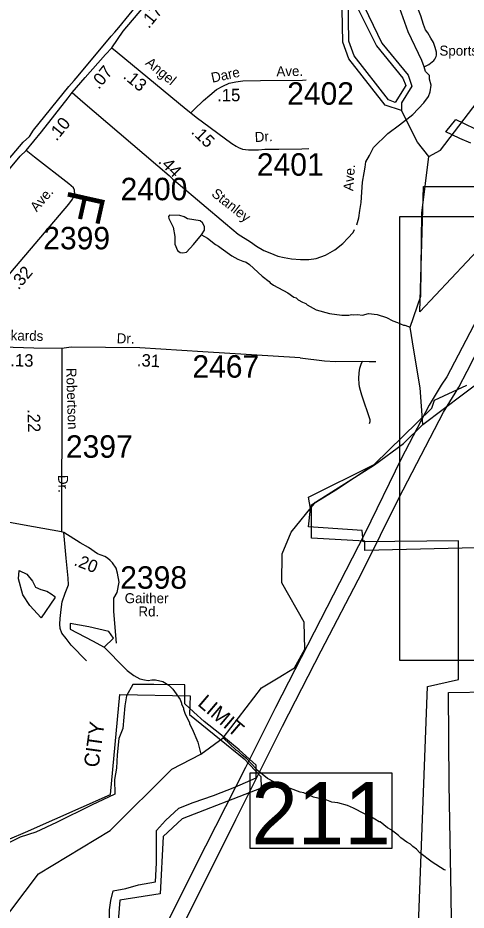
# Model space of a CAD drawing. Extents: x 1551653 to 1702041, y 811336 to 920032.
# Drawn here: x 1653503 to 1656449, y 863021 to 868888 of the extents above; entities that cross this region are included whole.
import ezdxf

# ---------------------------------------------------------------- set-up
doc = ezdxf.new("R2010")
doc.units = 0
for name, color, linetype in [('Old_Level_11', 7, 'Continuous'), ('Old_Level_17', 7, 'Continuous'), ('Old_Level_19', 7, 'Continuous'), ('Old_Level_22', 7, 'Continuous'), ('Old_Level_28', 7, 'Continuous'), ('Old_Level_3', 7, 'Continuous'), ('Old_Level_31', 7, 'Continuous'), ('Old_Level_32', 7, 'Continuous'), ('Old_Level_35', 7, 'Continuous'), ('Old_Level_48', 7, 'Continuous'), ('Old_Level_49', 7, 'Continuous'), ('Old_Level_56', 7, 'Continuous'), ('Old_Level_59', 7, 'Continuous'), ('Old_Level_60', 7, 'Continuous'), ('Old_Level_61', 7, 'Continuous'), ('Old_Level_62', 7, 'Continuous'), ('Old_Level_8', 7, 'Continuous')]:
    doc.layers.add(name, color=color, linetype=linetype)

msp = doc.modelspace()

# ---------------------------------------------------------------- linework, layer by layer
at = {"layer": 'Old_Level_28'}
for points in [[(1654120.474, 868690.084), (1654196.387, 868801.17), (1654614.193, 869295.933), (1654661.553, 869355.169)], [(1653860.506, 868395.869), (1653944.622, 868496.229), (1654079.612, 868646.16), (1654120.474, 868690.084)], [(1653558.251, 868015.533), (1653657.819, 868138.154), (1653834.532, 868362.594), (1653860.506, 868395.869)], [(1652516.619, 866758.671), (1652562.574, 866827.645), (1653517.667, 867978.135), (1653558.251, 868015.533)]]:
    msp.add_lwpolyline(points, dxfattribs=at)
at = {"layer": 'Old_Level_3'}
for points in [[(1654140.21, 868794.56), (1654166.457, 868824.088), (1654642.178, 869408.897), (1654664.323, 869439.244)], [(1653873.642, 868476.32), (1653899.889, 868505.847), (1654115.604, 868768.314), (1654140.21, 868794.56)], [(1653579.188, 868108.046), (1653605.434, 868149.877), (1653839.194, 868436.129), (1653873.642, 868476.32)], [(1652489.951, 866831.802), (1652532.602, 866885.115), (1653538.177, 868071.137), (1653579.188, 868108.046)], [(1662850.43, 864662.266), (1660276.945, 864662.266), (1656383.281, 864662.266), (1656013.912, 864662.266), (1656013.912, 866376.591), (1656013.912, 867580.868), (1662850.43, 867580.868), (1662850.43, 864836.656), (1662850.43, 864662.266)]]:
    msp.add_lwpolyline(points, dxfattribs=at)
at = {"layer": 'Old_Level_31'}
msp.add_lwpolyline([(1655028.915, 863923.546), (1655961.682, 863923.546), (1655961.682, 863427.412), (1655028.915, 863427.412), (1655028.915, 863923.546)], dxfattribs=at)
at = {"layer": 'Old_Level_32'}
for points in [[(1654120.474, 868690.084), (1654156.114, 868661.544), (1654608.964, 868287.522), (1654641.093, 868263.454)], [(1654641.093, 868263.454), (1654662.937, 868284.622), (1654723.573, 868343.825), (1654764.115, 868379.222), (1654808.698, 868416.535), (1654849.364, 868438.319), (1654891.178, 868457.483), (1654934.8, 868467.201), (1654981.368, 868474.258), (1655097.244, 868474.704), (1655373.283, 868478.893), (1655397.332, 868480.606)], [(1653860.506, 868395.869), (1653930.115, 868336.598), (1654496.568, 867851.621), (1654521.703, 867826.471), (1654557.311, 867799.225), (1654867.305, 867535.149), (1654951.144, 867466.166), (1655031.528, 867415.457), (1655071.721, 867385.731), (1655120.651, 867357.754), (1655159.096, 867343.765), (1655211.521, 867321.034), (1655254.08, 867312.734), (1655300.644, 867303.548), (1655360.059, 867298.302), (1655415.979, 867298.302), (1655463.162, 867305.297), (1655526.072, 867328.028), (1655587.235, 867363), (1655639.659, 867404.965), (1655672.862, 867438.189), (1655706.065, 867476.657), (1655716.703, 867496.309)], [(1654641.093, 868263.454), (1654676.126, 868234.527), (1654909.197, 868062.253), (1654937.759, 868043.898), (1654953.599, 868035.571), (1654980.412, 868024.528), (1655018.114, 868020.336), (1655085.14, 868020.336), (1655127.031, 868024.528), (1655219.192, 868024.528), (1655370.044, 868026.08), (1655416.08, 868028.72)], [(1653060.412, 866728.016), (1653088.236, 866760.943), (1653413.455, 867156.359), (1653427.704, 867178.082), (1653456.244, 867213.721), (1653838.179, 867662.415), (1653862.474, 867695.938), (1653876.89, 867725.863), (1653875.256, 867753.71), (1653869.58, 867769.836), (1653837.9, 867796.296), (1653612.333, 867971.381), (1653558.251, 868015.533)], [(1653791.707, 866712.827), (1653608.035, 866716.521), (1653263.378, 866728.016), (1653060.412, 866728.016)], [(1653791.707, 866712.827), (1653791.707, 866466.131), (1653790.374, 865507.695)], [(1655358.872, 866651.95), (1654718.751, 866692.66), (1654303.756, 866717.087), (1653854.466, 866722.19), (1653791.707, 866712.827)], [(1653790.374, 865507.695), (1653545.161, 865552.589), (1653314.025, 865594.989), (1653032.809, 865652.809), (1652851.752, 865687.501), (1652778.558, 865699.064), (1652736.184, 865706.773), (1652697.661, 865706.773), (1652646.041, 865702.919), (1652611.371, 865699.064), (1652580.553, 865691.355), (1652515.064, 865668.227), (1652449.575, 865637.391)], [(1654152.539, 864776.279), (1654133.948, 864985.324), (1654133.948, 865046.277), (1654133.167, 865072.065), (1654155.809, 865110.357), (1654168.301, 865176.781), (1654157.37, 865236.953), (1654149.563, 865269.774), (1654124.241, 865305.206), (1654109.143, 865320.621), (1654091.651, 865336.033), (1654073.846, 865346), (1654027.674, 865363.166), (1653967.458, 865404.825), (1653911.669, 865435.848), (1653805.404, 865504.983), (1653790.374, 865507.695)]]:
    msp.add_lwpolyline(points, dxfattribs=at)
at = {"layer": 'Old_Level_35'}
for points in [[(1656174.001, 868566.042), (1656204.136, 868581.639), (1656236.475, 868607.197), (1656243.866, 868616.452), (1656248.643, 868624.959), (1656252.229, 868634.093), (1656254.414, 868643.053), (1656255.208, 868652.643), (1656255.215, 868662.847), (1656245.625, 868693.06), (1656234.07, 868725.113), (1656218.433, 868753.247), (1656196.96, 868789.703), (1656183.161, 868809.795), (1656169.647, 868843.889), (1656152.384, 868900.274), (1656127.233, 868962.419), (1656044.205, 869189.64), (1655972.965, 869386.401)], [(1655731.307, 867527.325), (1655744.51, 867572.829), (1655751.5, 867621.789), (1655760.112, 867673.948), (1655763.913, 867742.413), (1655767.714, 867807.075), (1655779.118, 867867.933), (1655786.721, 867905.969), (1655790.522, 867940.202), (1655813.329, 867982.042), (1655839.938, 868035.293), (1655933.774, 868127.82), (1656010.997, 868183.634), (1656098.427, 868252.099), (1656170.651, 868328.172), (1656201.062, 868370.012), (1656212.466, 868400.441), (1656220.068, 868446.084), (1656209.146, 868484.152), (1656207.63, 868507.997), (1656181.593, 868535.872), (1656174.001, 868566.042), (1656158.411, 868606.183), (1656069.005, 868795.31), (1656013.245, 868949.542)], [(1655358.872, 866651.95), (1655519.522, 866633.042), (1655591.465, 866628.176), (1655767.838, 866630.538)], [(1655815.112, 866219.899), (1655818.996, 866233.829), (1655819.226, 866245.23), (1655764.288, 866407.231), (1655759.305, 866423.264), (1655755.292, 866436.88), (1655748.593, 866461.63), (1655745.784, 866480.899), (1655745.099, 866516.135), (1655746.847, 866552.92), (1655751.299, 866584.849), (1655758.809, 866609.708), (1655767.838, 866630.538)], [(1655767.838, 866630.538), (1655811.811, 866628.041), (1655855.82, 866627.345)], [(1653953.271, 864660.932), (1653854.166, 864762.475), (1653819.63, 864807.679), (1653791.869, 864842.683), (1653781.069, 864872.519), (1653778.884, 864901.99), (1653781.54, 864938.33), (1653787.418, 864997.68), (1653793.938, 865047.352), (1653813.419, 865105.851), (1653836.443, 865160.805), (1653832.856, 865204.509), (1653821.344, 865334.804), (1653805.404, 865504.983)]]:
    msp.add_lwpolyline(points, dxfattribs=at)
at = {"layer": 'Old_Level_48'}
for points in [[(1656481.323, 868063.054), (1656407.423, 868095.259), (1656357.501, 868118.291), (1656316.212, 868137.29), (1656380.74, 868219.593), (1656433.125, 868195.41), (1656513.325, 868155.626)], [(1656658.987, 867501.871), (1656146.174, 866953.933), (1656169.222, 867778.724), (1656722.369, 867778.724)], [(1656133.488, 862864.864), (1656196.15, 864491.171), (1656399.803, 864536.768), (1656399.803, 865448.716), (1655771.648, 865442.777), (1655765.886, 865517.758), (1655414.408, 865540.828), (1655425.932, 865661.952), (1655414.408, 865736.933), (1655844.018, 865951.841), (1656223.063, 866321.562), (1656241.006, 866373.747), (1656454.056, 866473.097)], [(1654104.776, 862950.535), (1654105.383, 863023.99), (1654113.841, 863084.327), (1654130.295, 863148.645), (1654212.033, 863164.337), (1654296.82, 863188.064), (1654408.437, 863206.627), (1654413.447, 863331.381), (1654415.205, 863544.704), (1654473.473, 863610.829), (1654560.727, 863691.902), (1654655.576, 863728.66), (1654789.309, 863774.28), (1654929.089, 863828.926), (1655069.922, 863890.612), (1655069.614, 863974.135), (1654956.996, 864075.329), (1654831.464, 864179.604), (1654728.63, 864260.621), (1654659.477, 864322.353), (1654601.209, 864376.982), (1654600.258, 864502.773), (1654396.249, 864503.796), (1654258.923, 864505.489), (1654217.391, 864429.983), (1654206.552, 864363.527), (1654193.392, 864215.666), (1654167.26, 864149.22), (1654156.42, 864041.598), (1654151.832, 863954.586), (1654139.276, 863880.183), (1654139.599, 863783.001), (1653988.218, 863710.673), (1653757.17, 863598.177), (1653621.724, 863533.882), (1653518.765, 863501.885), (1653407.837, 863446.088)]]:
    msp.add_lwpolyline(points, dxfattribs=at)
at = {"layer": 'Old_Level_49'}
for points in [[(1656481.323, 868063.054), (1656407.423, 868095.259), (1656357.501, 868118.291), (1656316.212, 868137.29), (1656380.74, 868219.593), (1656433.125, 868195.41), (1656513.325, 868155.626)], [(1656658.987, 867501.871), (1656146.174, 866953.933), (1656169.222, 867778.724), (1656722.369, 867778.724)], [(1656606.144, 865405.196), (1655783.988, 865385.716), (1655782.758, 865446.719), (1655432.221, 865467.737), (1655432.016, 865685.708), (1655592.662, 865785.423), (1655844.018, 865951.841), (1656223.063, 866321.562), (1656241.006, 866373.747), (1656454.056, 866473.097)], [(1656350.152, 863116.534), (1656337.834, 863849.466), (1656334.143, 864452.217), (1656611.988, 864457.036)], [(1652490.236, 862811.8), (1653345.714, 863446.231), (1653553.541, 863533.194), (1654111.276, 863781.286), (1654173.201, 864438.581), (1654634.979, 864430.276), (1654631.493, 864307.758), (1654991.052, 864015.456), (1655100.754, 863898.986), (1655103.215, 863823.732), (1654582.998, 863622.268), (1654458.531, 863504.466), (1654438.539, 863129.221), (1654174.022, 863085.75), (1654137.215, 862625.203), (1654015.543, 862577.354), (1653114.825, 862237.859), (1653821.64, 862209.972), (1654213.876, 862192.533), (1654454.225, 862169.167), (1654585.477, 862139.403), (1654702.956, 862103.389), (1655109.674, 861944.02), (1655166.519, 861992.172)], [(1656355.366, 862788.219), (1656350.152, 863116.534)]]:
    msp.add_lwpolyline(points, dxfattribs=at)
at = {"layer": 'Old_Level_56'}
for points in [[(1657360.223, 870571.074), (1657330.547, 868492.089), (1657328.011, 868446.111), (1657229.255, 868273.822), (1656850.082, 867537.911), (1656322.826, 866526.45), (1656285.262, 866471.794), (1656205.753, 866340.292), (1656023.319, 865988.606), (1655783.221, 865497.62), (1655492.132, 864929.429), (1655196.874, 864353.114), (1654999.984, 863959.703), (1654669.857, 863311.86), (1654417.676, 862807.11), (1654292.358, 862548.515), (1654391.478, 862315.379), (1654595.182, 861832.585), (1654781.215, 861386.168), (1655093.839, 860660.031), (1655386.581, 859960.111), (1655687.368, 859252.222), (1655908.667, 858729.251)], [(1654471.829, 862360.172), (1654396.508, 862553.203), (1654640.198, 863024.108), (1654935.779, 863616.423), (1655243.409, 864230.503), (1655497.588, 864725.207), (1655766.059, 865243.834), (1656008.034, 865728.778), (1656301.087, 866295.131), (1656402.089, 866459.856), (1656455.9, 866565.767), (1656863.068, 867359.742), (1657338.631, 868299.212), (1657421.157, 868440.816), (1657427.332, 868488.72), (1657460.426, 869741.962)]]:
    msp.add_lwpolyline(points, dxfattribs=at)
at = {"layer": 'Old_Level_59'}
for q in [(1656565.497, 866517.575), (1656147.59, 866455.54)]:
    msp.add_line((1656163.882, 866215.032), q, dxfattribs=at)
for points in [[(1656204.242, 867976.549), (1656280.214, 868017.765), (1656805.25, 868702.946), (1656993.283, 869083.216), (1657162.246, 869306.312), (1657431.274, 869537.201), (1657677.234, 869817.815), (1657941.238, 870340.903), (1658037.305, 870640.996)], [(1656204.242, 867976.549), (1656130.218, 868070.053), (1656024.206, 868279.001)], [(1656147.59, 866455.54), (1656105.202, 866701.741), (1656080.801, 866853.377), (1656150.959, 867057.304), (1656158.208, 867603.355), (1656204.242, 867976.549)], [(1655213.841, 864548.694), (1655322.211, 864613.49), (1655390.185, 864736.727), (1655384.239, 864914.199), (1655237.217, 865173.18), (1655240.19, 865363.571), (1655300.27, 865506.8), (1655460.211, 865703.752), (1655847.247, 865948.687), (1656037.625, 866088.663), (1656163.882, 866215.032)], [(1653158.194, 862806.059), (1653368.167, 862903.561), (1653639.246, 863259.121), (1654109.225, 863544.964), (1654514.203, 863947.071), (1654706.029, 864047.547), (1654852.334, 864153.558), (1655104.24, 864483.282), (1655213.841, 864548.694)]]:
    msp.add_lwpolyline(points, dxfattribs=at)
at = {"layer": 'Old_Level_60'}
msp.add_lwpolyline([(1656024.206, 868279.001), (1655916.247, 868314.065), (1655678.284, 868617.542), (1655638.196, 868726.733), (1655633.275, 869051.843), (1655692.227, 869067.016), (1655750.257, 869023.238), (1655896.254, 868721.504), (1656069.215, 868511.223), (1656093.207, 868438.429), (1656025.232, 868328.214), (1656024.206, 868279.001)], dxfattribs=at)
at = {"layer": 'Old_Level_61'}
msp.add_lwpolyline([(1655940.238, 868348.309), (1655713.655, 868637.227), (1655678.079, 868734.114), (1655673.772, 869020.982), (1655714.406, 868997.564), (1655860.267, 868704.074), (1656033.536, 868491.64), (1656054.165, 868443.666), (1655983.566, 868331.121), (1655940.238, 868348.309)], dxfattribs=at)
at = {"layer": 'Old_Level_62'}
for points in [[(1654710.233, 867461.459), (1654730.328, 867491.806), (1654730.02, 867516.31), (1654717.41, 867541.019), (1654701.313, 867552.092), (1654617.139, 867566.24), (1654596.941, 867578.748), (1654568.542, 867587.361), (1654500.567, 867591.052), (1654493.698, 867582.337), (1654496.261, 867569.316), (1654524.661, 867511.081), (1654535.426, 867451.104), (1654535.426, 867400.046), (1654552.445, 867357.702), (1654569.977, 867344.476), (1654588.329, 867342.221), (1654612.218, 867347.245), (1654657.739, 867396.97), (1654710.233, 867461.459)], [(1654710.233, 867461.459), (1654750.013, 867438.903), (1654801.378, 867397.995), (1654821.166, 867387.64), (1654838.903, 867373.389), (1654910.056, 867322.126), (1654949.734, 867301.518), (1654981.517, 867286.959), (1655003.355, 867280.603), (1655025.09, 867266.147), (1655107.829, 867188.739), (1655155.298, 867153.983), (1655161.142, 867145.883), (1655182.878, 867129.479), (1655278.022, 867079.857), (1655317.494, 867051.252), (1655331.438, 867046.946), (1655345.279, 867034.745), (1655372.961, 867018.341), (1655396.85, 867009.934), (1655404.642, 867001.732), (1655464.107, 866968.718), (1655551.664, 866943.292), (1655631.532, 866933.86), (1655679.514, 866933.039), (1655695.508, 866936.833), (1655711.502, 866934.577), (1655735.493, 866938.166), (1655767.481, 866933.552), (1655807.569, 866942.882), (1655865.496, 866937.961), (1655925.064, 866916.943), (1655966.792, 866896.233), (1655998.575, 866885.672), (1656038.253, 866867.013), (1656046.25, 866866.808), (1656080.801, 866853.377)], [(1653745.368, 865074.439), (1653657.395, 864943.994), (1653582.456, 865023.892), (1653536.84, 865094.006), (1653507.516, 865199.993), (1653512.404, 865253.801), (1653562.906, 865230.973), (1653598.747, 865183.687), (1653618.297, 865144.553), (1653654.137, 865128.248), (1653693.236, 865118.465), (1653722.56, 865100.528), (1653746.997, 865084.223), (1653745.368, 865074.439)], [(1654071.193, 864749.957), (1654131.471, 864810.289), (1654102.146, 864852.683), (1653968.558, 864883.664), (1653848.003, 864904.861), (1653848.003, 864868.988), (1653994.624, 864790.722), (1654071.193, 864749.957)], [(1654071.193, 864749.957), (1654205.352, 864611.152), (1654221.243, 864597.106), (1654265.059, 864564.074), (1654304.157, 864541.245), (1654335.111, 864536.354), (1654359.548, 864531.462), (1654383.985, 864534.723), (1654408.806, 864535.981), (1654456.686, 864523.575), (1654496.466, 864499.276), (1654522.303, 864475.08), (1654569.772, 864406.695), (1654579.512, 864382.704), (1654579.512, 864374.707), (1654591.303, 864350.613), (1654591.303, 864342.616), (1654602.99, 864310.526), (1654630.57, 864254.342), (1654630.57, 864246.345), (1654648.307, 864214.254), (1654685.626, 864125.979), (1654706.029, 864047.547)], [(1656314.048, 863283.522), (1656306.051, 863285.573), (1656226.49, 863336.118), (1656145.085, 863398.762), (1656123.247, 863422.958), (1656099.358, 863439.054), (1656083.467, 863455.254), (1656059.578, 863467.352), (1656019.9, 863495.649), (1656004.009, 863511.848), (1655956.334, 863548.142), (1655932.446, 863562.393), (1655884.771, 863600.738), (1655876.774, 863602.789), (1655821.102, 863637.237), (1655781.22, 863653.539), (1655709.554, 863692.089), (1655669.671, 863708.39), (1655605.9, 863726.845), (1655566.018, 863731.151), (1655534.132, 863743.454), (1655446.37, 863764.165), (1655382.599, 863792.667), (1655358.607, 863796.768), (1655294.836, 863821.272), (1655286.839, 863821.374), (1655231.065, 863839.829), (1655143.508, 863886.478), (1655075.943, 863941.022), (1655069.997, 863951.07), (1655008.584, 864015.456), (1654976.698, 864039.755), (1654952.912, 864063.848), (1654937.02, 864073.998), (1654852.334, 864153.558)]]:
    msp.add_lwpolyline(points, dxfattribs=at)

# ---------------------------------------------------------------- texts
at = {"layer": 'Old_Level_11'}
for s, rotation, p in [('Sportsman', 359.8983556, (1656273.941, 868639.495)), ('Angel', 320.44575, (1654336.901, 868583.567)), ('Dare', 12.5589194, (1654781.35, 868460.583)), ('Ave.', 0.8695472, (1655202.895, 868503.295)), ('Dr.', 3.4284806, (1655062.091, 868070.649)), ('Ave.', 85.5678667, (1655706.788, 867747.378)), ('Ave.', 49.5950417, (1653627.416, 867607.459)), ('Stanley', 321.6382917, (1654770.718, 867721.613)), ('Rickards', 358.7648694, (1653328.662, 866770.536)), ('Dr.', 358.7648694, (1654152.49, 866748.551)), ('Robertson', 271.6530306, (1653820.943, 866585.322)), ('Dr.', 271.6530306, (1653766.863, 865881.824)), ('Gaither', 359.9789222, (1654205.36, 865039.328)), ('Rd.', 359.9853444, (1654295.673, 864952.169))]:
    msp.add_text(s, height=65.6167, rotation=rotation, dxfattribs=at).set_placement(p)
at = {"layer": 'Old_Level_17'}
for s, rotation, p in [('.17', 50.9041833, (1654363.403, 868812.419)), ('.07', 50.67025, (1654035.026, 868412.706)), ('.13', 320.44575, (1654189.835, 868494.901)), ('.15', 0.2206222, (1654813.065, 868338.582)), ('.10', 50.7997083, (1653757.53, 868073.41)), ('.15', 316.31685, (1654637.878, 868132.655)), ('.44', 314.9822611, (1654421.483, 867939.035)), ('.32', 49.5950417, (1653507.407, 867095.261)), ('.13', 358.7648694, (1653452.603, 866596.861)), ('.31', 356.9932556, (1654283.85, 866598.158)), ('.22', 271.6530306, (1653566.185, 866314.392)), ('.20', 338.7871889, (1653866.562, 865290.477))]:
    msp.add_text(s, height=82.0208, rotation=rotation, dxfattribs=at).set_placement(p)
at = {"layer": 'Old_Level_19'}
for s, rotation, p in [('LIMIT', 319.5652722, (1654679.232, 864371.225)), ('CITY', 82.153075, (1654033.181, 863955.46))]:
    msp.add_text(s, height=98.425, rotation=rotation, dxfattribs=at).set_placement(p)
at = {"layer": 'Old_Level_22'}
msp.add_text('F', height=246.062, rotation=257.4005722, dxfattribs=at).set_placement((1653841.074, 867768.986))
at = {"layer": 'Old_Level_31'}
msp.add_text('211', height=410.1042, dxfattribs=at).set_placement((1655037.841, 863452.777))
at = {"layer": 'Old_Level_8'}
for s, p in [('2402', (1655273.056, 868316.562)), ('2401', (1655073.916, 867849.692)), ('2400', (1654178.337, 867688.457)), ('2399', (1653670.012, 867365.674)), ('2467', (1654650.267, 866522.158)), ('2397', (1653818.889, 865995.474)), ('2398', (1654175.849, 865134.291))]:
    msp.add_text(s, height=147.6375, dxfattribs=at).set_placement(p)

doc.saveas('drawing.dxf')
